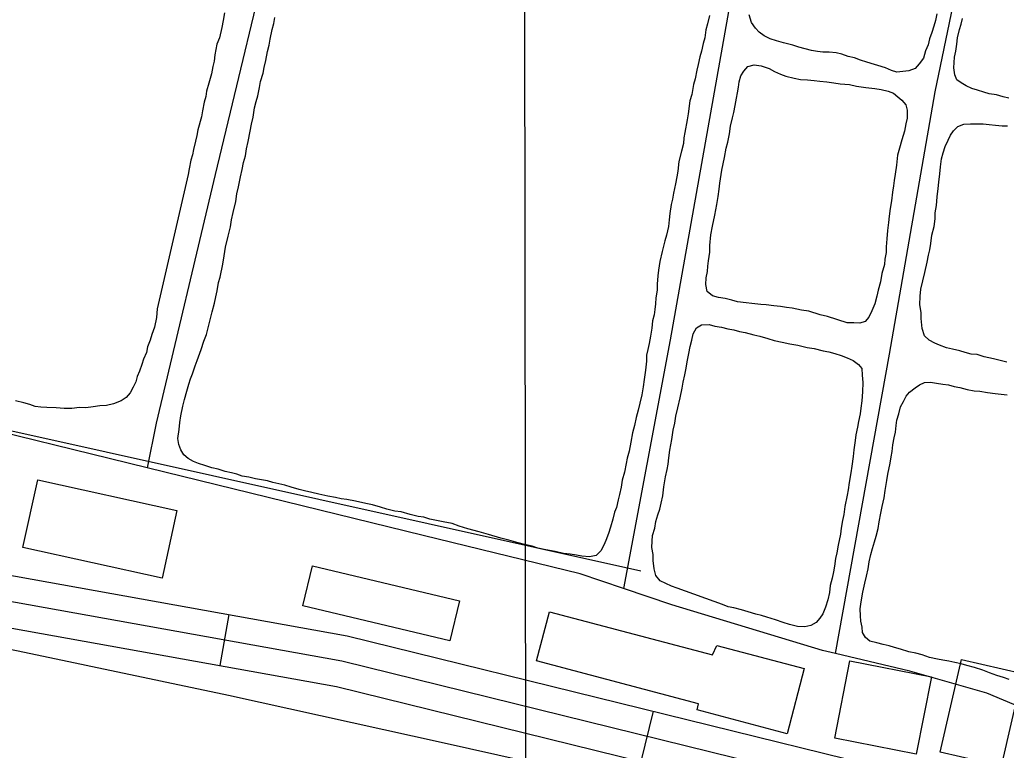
# Model space of a CAD drawing. Extents: x 3297735 to 3335592, y 670436 to 695807.
# Drawn here: x 3327849 to 3328417, y 679485 to 679906 of the extents above; entities that cross this region are included whole.
import ezdxf

# ---------------------------------------------------------------- set-up
doc = ezdxf.new("R2010")
doc.units = 0
for name, color, linetype in [('V-BLDG-OTLN', 7, 'Continuous'), ('V-DTCH-CNTR', 7, 'Continuous'), ('V-GRID-MAJR', 7, 'Continuous'), ('V-ROAD-CNTR', 7, 'Continuous'), ('V-TOPO-SHOR', 7, 'Continuous')]:
    doc.layers.add(name, color=color, linetype=linetype)

msp = doc.modelspace()

# ---------------------------------------------------------------- linework, layer by layer
at = {"layer": 'V-BLDG-OTLN'}
for points in [[(3327930.54, 679584.23), (3327850.34, 679601.95), (3327858.98, 679641.06), (3327939.18, 679623.34)], [(3328017.34, 679591.49), (3328102.02, 679571.25), (3328096.5, 679548.17), (3328011.82, 679568.41)], [(3328250.53, 679545.47), (3328300.89, 679532.19), (3328290.96, 679494.56), (3328239.04, 679508.27), (3328239.97, 679511.78), (3328146.43, 679536.57), (3328153.96, 679564.97), (3328247.88, 679540.08)], [(3328318.42, 679492.04), (3328327.24, 679536.64), (3328374.28, 679527.33), (3328365.46, 679482.74)], [(3328379.29, 679483.97), (3328391.52, 679537.37), (3328426.74, 679529.3), (3328414.51, 679475.91)]]:
    msp.add_lwpolyline(points, close=True, dxfattribs=at)
at = {"layer": 'V-DTCH-CNTR'}
for points in [[(3328031.77, 680098.89), (3327997.99, 679969.99), (3327961.26, 679817.15), (3327927.25, 679673.69), (3327921.94, 679647.93)], [(3328279.21, 680041.53), (3328260.26, 679928.69), (3328223.52, 679721.84), (3328196.69, 679578.31)], [(3328318.96, 679540.84), (3328350, 679713.49), (3328376.42, 679864.78), (3328407.38, 680014.11)], [(3328531.17, 679989.11), (3328504.68, 679833.54), (3328474.95, 679636.01), (3328453.53, 679516.33), (3328450.48, 679499.25), (3328406.2, 679517.96), (3328361.83, 679530.67), (3328318.96, 679540.84), (3328311.45, 679542.62), (3328224.44, 679568.87), (3328196.69, 679578.31), (3328171.59, 679586.86), (3328081.08, 679608.87), (3327921.94, 679647.93), (3327804.44, 679676.73), (3327688.31, 679704.3), (3327672.1, 679708.14), (3327560.22, 679734.63), (3327513.25, 679745.67), (3327512.52, 679753.4), (3327512.09, 679779.97), (3327516.27, 679827.05), (3327522.55, 679895.46)]]:
    msp.add_lwpolyline(points, dxfattribs=at)
at = {"layer": 'V-GRID-MAJR'}
msp.add_lwpolyline([(3328121.07, 694023.27), (3328122.89, 692632.08), (3328125.9, 690334.05), (3328128.83, 688099.31), (3328131.92, 685737.53), (3328135.34, 683120.41), (3328137.81, 681237.44), (3328140.36, 679290.09), (3328142.45, 677694.16), (3328144.62, 676034.32), (3328144.87, 675838.71)], dxfattribs=at)
at = {"layer": 'V-ROAD-CNTR'}
for p, q in [((3327969.15, 679563.38), (3327963.84, 679533.85)), ((3328213.73, 679507.63), (3328206.55, 679478.5))]:
    msp.add_line(p, q, dxfattribs=at)
for points in [[(3328896.05, 679902.74), (3328795.37, 679593.8), (3328746.62, 679412.48), (3328728.21, 679397.14), (3328701.59, 679382.4), (3328678.8, 679378.94), (3328650.75, 679384.65), (3328498.98, 679422.53), (3328374.04, 679452.67), (3328034.23, 679536.43), (3327733.58, 679590.52), (3327588.2, 679630.26), (3327573.17, 679638.67), (3327557.84, 679655.96), (3327546.92, 679670.14), (3327530.91, 679700.35), (3327520.16, 679721.39), (3327512.72, 679735.94), (3327511.67, 679766.17)], [(3327536.59, 679722.19), (3327544.22, 679707.28), (3327559.58, 679678.28), (3327569.41, 679665.52), (3327582.71, 679650.52), (3327593.92, 679644.25), (3327736.89, 679605.17), (3328037.35, 679551.11), (3328377.59, 679467.24), (3328502.56, 679437.1), (3328654.07, 679399.28), (3328679.18, 679394.17), (3328696.67, 679396.83), (3328719.7, 679409.58), (3328733.37, 679420.97), (3328780.99, 679598.08), (3328879.92, 679901.67)], [(3327506.94, 679714.3), (3327517.61, 679693.43), (3327534.26, 679661.99), (3327546.27, 679646.4), (3327563.63, 679626.82), (3327582.47, 679616.28), (3327730.27, 679575.88), (3328031.1, 679521.75), (3328370.48, 679438.1), (3328495.41, 679407.96), (3328647.44, 679370.01), (3328678.42, 679363.71), (3328706.5, 679367.98), (3328736.72, 679384.71), (3328759.88, 679404), (3328809.76, 679589.53), (3328909.86, 679896.69)], [(3328206.69, 679588.31), (3327528.47, 679739.37)]]:
    msp.add_lwpolyline(points, dxfattribs=at)
at = {"layer": 'V-TOPO-SHOR'}
for points in [[(3327966.54, 679910.49), (3327965.9, 679905.93), (3327964.98, 679901.95), (3327963.74, 679895.96)], [(3327940.76, 679674.04), (3327941.4, 679678.03), (3327942.63, 679683.44), (3327943.55, 679687.43), (3327944.77, 679692.27), (3327945.98, 679696.25), (3327946.88, 679699.37), (3327948.07, 679702.21), (3327949.57, 679706.76), (3327950.77, 679709.88), (3327953.15, 679716.13), (3327954.66, 679720.96), (3327956.15, 679724.94), (3327957.97, 679731.77), (3327959.5, 679738.03), (3327960.72, 679742.87), (3327961.64, 679746.57), (3327962.26, 679749.98), (3327963.2, 679754.83), (3327964.11, 679757.96), (3327965.65, 679765.36), (3327966.3, 679770.21), (3327967.24, 679775.34), (3327968.77, 679781.6), (3327970, 679787.01), (3327970.63, 679791), (3327971.56, 679795.27), (3327973.09, 679801.53), (3327973.73, 679806.09), (3327974.65, 679810.08), (3327975.89, 679815.77), (3327976.81, 679820.04), (3327977.45, 679824.03), (3327978.66, 679828.01), (3327979.29, 679832), (3327980.21, 679836.27), (3327981.45, 679842.25), (3327982.09, 679846.24), (3327983.01, 679850.23), (3327983.95, 679855.64), (3327984.87, 679859.34), (3327985.78, 679862.47), (3327986.71, 679867.31), (3327987.34, 679870.73), (3327988.84, 679875.57), (3327989.47, 679878.98), (3327990.39, 679882.97), (3327991.33, 679888.1), (3327992.25, 679891.8), (3327992.87, 679895.21), (3327994.1, 679900.91), (3327995.02, 679904.32), (3327995.64, 679907.74)], [(3328246.24, 679908.88), (3328245.02, 679904.04), (3328244.11, 679900.63), (3328243.46, 679896.06), (3328242.55, 679892.65), (3328241.62, 679888.38), (3328240.71, 679884.96), (3328239.79, 679880.7), (3328238.88, 679877.28), (3328237.94, 679872.44), (3328237.03, 679869.02), (3328236.08, 679863.33), (3328234.88, 679859.63), (3328233.9, 679852.21), (3328233.28, 679848.8), (3328232.02, 679841.39), (3328231.39, 679838.26), (3328231.34, 679835.11), (3328230.13, 679830.56), (3328228.6, 679824.59), (3328227.95, 679819.17), (3328227.32, 679815.75), (3328226.68, 679811.76), (3328225.46, 679806.35), (3328224.83, 679802.93), (3328224.21, 679799.8), (3328223.27, 679794.67), (3328222.92, 679790.96), (3328222.58, 679787.25), (3328221.35, 679782.13), (3328220.45, 679779), (3328218.92, 679772.74), (3328217.68, 679767.05), (3328216.75, 679761.92), (3328216.41, 679758.78)], [(3328336.95, 679882), (3328333.26, 679883.2), (3328329.85, 679884.4), (3328326.15, 679885.31), (3328322.45, 679886.52), (3328319.33, 679887.42), (3328315.33, 679887.77), (3328311.62, 679887.83), (3328308.48, 679888.17), (3328305.06, 679888.8), (3328301.36, 679889.71), (3328297.66, 679890.63), (3328294.25, 679891.82), (3328288.84, 679893.05), (3328284.86, 679894.26), (3328281.17, 679895.46), (3328277.77, 679897.23), (3328274.94, 679899.27), (3328272.69, 679901.6), (3328270.46, 679904.78), (3328269.1, 679909.37)], [(3328377.4, 679909.92), (3328376.48, 679905.94), (3328375.57, 679902.81)], [(3328418.91, 679861.26), (3328415.49, 679861.88), (3328411.79, 679863.09), (3328407.52, 679863.72), (3328404.39, 679864.63), (3328400.69, 679865.84), (3328397.57, 679866.74), (3328394.16, 679868.23), (3328391.33, 679869.99), (3328388.79, 679871.74), (3328387.69, 679874.61), (3328387.19, 679878.62), (3328387.24, 679881.77), (3328387.57, 679884.9), (3328388.2, 679888.32), (3328388.83, 679892.31), (3328389.18, 679896.02), (3328390.4, 679900.86), (3328391.3, 679903.99), (3328392.21, 679907.11)], [(3328375.57, 679902.81), (3328374.37, 679899.11), (3328373.17, 679895.42), (3328372.26, 679892.01), (3328370.77, 679888.6), (3328369.56, 679884.33), (3328367.22, 679880.94), (3328364.9, 679878.41), (3328361.16, 679877.04), (3328357.72, 679876.52), (3328354.29, 679876.29), (3328351.16, 679877.2), (3328347.76, 679878.68), (3328336.95, 679882)], [(3327963.74, 679895.96), (3327962.25, 679892.27), (3327961.01, 679886.29), (3327960.67, 679882.58), (3327959.76, 679879.46), (3327959.12, 679875.18), (3327957.61, 679869.78), (3327956.11, 679865.23), (3327955.77, 679862.09), (3327954.86, 679858.96), (3327953.92, 679853.83), (3327953.3, 679850.42), (3327951.18, 679843.02), (3327950.55, 679839.6), (3327949.93, 679836.47), (3327948.71, 679831.63), (3327948.09, 679828.5), (3327947.18, 679825.37), (3327946.25, 679820.53), (3327945.62, 679817.11), (3327927.75, 679739.62)], [(3328314.32, 679735.21), (3328310.05, 679736.14), (3328303.51, 679738.24), (3328299.23, 679738.88), (3328293.83, 679740.11), (3328290.69, 679740.45), (3328287.27, 679741.08), (3328283.27, 679741.43), (3328279, 679742.07), (3328275.86, 679742.11), (3328270.72, 679742.77), (3328267.3, 679743.11), (3328262.45, 679743.76), (3328259.04, 679744.67), (3328255.34, 679745.59), (3328251.35, 679746.22), (3328247.94, 679747.13), (3328244.83, 679749.75), (3328244.04, 679753.77), (3328244.39, 679757.47), (3328245.02, 679761.18), (3328245.36, 679764.32), (3328245.69, 679767.45), (3328246.34, 679772.3), (3328246.4, 679776.3), (3328247.07, 679782.29), (3328248.01, 679787.42), (3328249.25, 679793.68), (3328250.5, 679799.95), (3328251.14, 679804.51), (3328251.78, 679808.79), (3328252.12, 679812.21), (3328253.38, 679819.62), (3328254.93, 679827.02), (3328255.87, 679832.44), (3328256.79, 679835.85), (3328257.72, 679840.69), (3328258.36, 679844.97), (3328259.58, 679849.81), (3328260.2, 679852.94), (3328261.12, 679856.92), (3328261.76, 679861.2), (3328262.38, 679864.33), (3328263, 679867.47), (3328263.34, 679870.6), (3328264.25, 679874.02), (3328266.01, 679876.85), (3328268.34, 679879.38), (3328272.07, 679880.46), (3328276.06, 679879.83), (3328280.61, 679878.33), (3328283.72, 679876.56), (3328287.13, 679875.08), (3328290.25, 679873.89), (3328295.09, 679872.67), (3328298.79, 679872.04), (3328302.79, 679871.69), (3328306.5, 679871.34), (3328309.92, 679871), (3328313.91, 679870.65), (3328317.9, 679870.02), (3328321.61, 679869.39), (3328327.03, 679869.01), (3328331.02, 679868.09), (3328336.43, 679867.43), (3328341.57, 679866.78), (3328345.27, 679866.15), (3328349.26, 679865.23), (3328352.38, 679864.04), (3328354.92, 679862), (3328357.17, 679859.96), (3328359.42, 679857.35), (3328360.22, 679854.2), (3328360.15, 679849.63), (3328359.53, 679846.49), (3328358.6, 679842.22), (3328357.09, 679837.1), (3328355.87, 679832.27), (3328354.67, 679828.29), (3328354, 679822.58), (3328353.35, 679817.45), (3328352.72, 679813.74), (3328352.38, 679810.61), (3328351.75, 679806.9), (3328351.1, 679802.06), (3328350.46, 679797.49), (3328349.82, 679793.22), (3328349.47, 679789.51), (3328348.83, 679784.95), (3328348.47, 679780.1), (3328348.11, 679775.53), (3328348.05, 679772.1), (3328347.42, 679768.4), (3328347.09, 679765.26), (3328345.58, 679760.14), (3328344.93, 679755.3), (3328343.42, 679750.46), (3328342.79, 679747.04), (3328341.58, 679742.49), (3328339.8, 679738.52), (3328338.03, 679734.83)], [(3328417.62, 679708.99), (3328413.92, 679709.91), (3328409.93, 679710.83), (3328404.52, 679712.06), (3328400.54, 679713.27), (3328397.12, 679713.6), (3328393.71, 679714.52), (3328390.58, 679715.42), (3328386.31, 679716.35), (3328382.89, 679717.26), (3328378.92, 679718.75), (3328376.08, 679719.94), (3328372.96, 679721.7), (3328370.14, 679724.04), (3328368.78, 679728.34), (3328368.3, 679734.06), (3328368.36, 679737.49), (3328367.57, 679742.08), (3328367.65, 679746.93), (3328368, 679750.93), (3328369.22, 679755.77), (3328370.44, 679760.6), (3328371.68, 679766.58), (3328372.6, 679770.57), (3328373.22, 679773.7), (3328373.85, 679777.41), (3328374.5, 679782.25), (3328375.72, 679787.09), (3328376.37, 679791.65), (3328376.42, 679795.08), (3328377.06, 679799.35), (3328377.43, 679804.21), (3328378.07, 679809.05), (3328378.42, 679812.76), (3328379.07, 679817.61), (3328379.42, 679821.6), (3328380.06, 679826.17), (3328380.97, 679829.58), (3328382.17, 679833.27), (3328383.95, 679836.96), (3328385.14, 679839.8), (3328386.89, 679842.34), (3328389.5, 679844.87), (3328392.95, 679846.24), (3328396.67, 679846.47), (3328400.1, 679846.42), (3328404.1, 679846.35), (3328407.52, 679846.01), (3328411.23, 679845.67), (3328414.94, 679845.32), (3328418.08, 679845.27)], [(3328216.41, 679758.78), (3328216.04, 679753.93), (3328215.99, 679750.5), (3328215.35, 679745.94), (3328215.01, 679742.52), (3328214.67, 679739.38), (3328214.33, 679736.24), (3328213.42, 679732.83), (3328213.07, 679728.55), (3328212.14, 679723.99), (3328211.5, 679719.72), (3328210.59, 679716.3), (3328209.96, 679712.88), (3328209.91, 679709.45), (3328209.25, 679704.32), (3328208.59, 679698.9), (3328207.96, 679694.63), (3328207.31, 679690.07), (3328206.09, 679685.23), (3328205.17, 679681.24), (3328203.96, 679676.98), (3328203.03, 679672.42), (3328201.82, 679668.15), (3328200.87, 679662.74), (3328199.93, 679657.61), (3328198.73, 679653.63), (3328198.11, 679650.5), (3328197.17, 679645.37), (3328195.95, 679640.82), (3328195.32, 679636.83), (3328194.39, 679632.56), (3328193.48, 679629.43), (3328192.56, 679625.16), (3328191.37, 679622.32), (3328190.45, 679618.34), (3328189.23, 679613.78), (3328188.03, 679610.09), (3328186.54, 679606.11), (3328185.35, 679603.28), (3328183.59, 679600.16), (3328180.97, 679597.34), (3328176.96, 679596.55), (3328172.68, 679596.91), (3328169.54, 679597.53), (3328165.84, 679598.16), (3328162.13, 679598.5), (3328157.29, 679599.72), (3328151.88, 679600.67), (3328147.32, 679601.6), (3328143.91, 679602.79), (3328139.64, 679603.72), (3328135.94, 679604.64), (3328130.54, 679606.15), (3328125.99, 679607.37), (3328118.88, 679609.48), (3328113.47, 679610.99), (3328106.93, 679612.81), (3328101.81, 679614.32), (3328097.83, 679615.82), (3328092.71, 679616.76), (3328085.02, 679618.31), (3328081.61, 679619.5), (3328078.19, 679619.84), (3328073.63, 679621.06), (3328068.52, 679622.57), (3328064.81, 679622.92), (3328060.25, 679624.13), (3328056.56, 679625.33), (3328052.01, 679626.55), (3328048.02, 679627.47), (3328042.04, 679628.71), (3328037.2, 679629.64), (3328033.77, 679629.98), (3328030.65, 679630.89), (3328026.08, 679631.54), (3328020.96, 679632.76), (3328016.98, 679633.68), (3328012.71, 679634.6), (3328009.58, 679635.51), (3328005.02, 679636.73), (3328001.33, 679637.93), (3327994.5, 679639.47), (3327991.37, 679640.38), (3327984.53, 679641.63), (3327980.54, 679642.55), (3327976.84, 679643.18), (3327973.72, 679644.37), (3327970.59, 679644.99), (3327966.89, 679645.91), (3327962.9, 679647.12), (3327959.21, 679648.03), (3327955.22, 679649.24), (3327951.53, 679650.44), (3327948.69, 679651.63), (3327945.58, 679653.39), (3327943.04, 679655.44), (3327941.37, 679658.32), (3327940.27, 679661.48), (3327939.76, 679664.92), (3327940.41, 679670.05), (3327940.76, 679674.04)], [(3327927.75, 679739.62), (3327927.39, 679734.77), (3327926.16, 679729.08), (3327924.66, 679724.82), (3327923.75, 679721.69), (3327922.26, 679717.71), (3327921.64, 679714.58), (3327919.86, 679710.61), (3327918.95, 679707.48), (3327917.47, 679703.79), (3327916.27, 679700.66), (3327915.37, 679697.53), (3327913.89, 679694.42), (3327912.12, 679691.3), (3327909.85, 679688.54), (3327906.96, 679686.58), (3327902.65, 679684.94), (3327898.63, 679683.86), (3327894.63, 679683.64), (3327890.91, 679683.13), (3327886.61, 679682.62), (3327882.9, 679682.68), (3327878.61, 679682.18), (3327874.04, 679682.25), (3327869.47, 679682.61), (3327864.04, 679682.7), (3327860.62, 679683.04), (3327857.48, 679683.37), (3327854.36, 679684.57), (3327850.94, 679685.48), (3327846.11, 679686.7)], [(3328338.03, 679734.83), (3328335.99, 679732.3), (3328332.83, 679731.49), (3328329.4, 679731.54), (3328325.69, 679731.6), (3328314.32, 679735.21)], [(3328227.53, 679578.6), (3328224.41, 679579.79), (3328221, 679581.28), (3328217.88, 679582.75), (3328215.36, 679585.94), (3328214.27, 679589.67), (3328213.78, 679594.53), (3328213.84, 679597.96), (3328213.04, 679601.97), (3328213.1, 679605.69), (3328213.44, 679608.83), (3328214.65, 679613.09), (3328215.29, 679617.08), (3328216.49, 679620.78), (3328217.69, 679624.19), (3328218.31, 679627.6), (3328219.24, 679631.88), (3328219.89, 679637.01), (3328220.84, 679642.71), (3328221.77, 679646.98), (3328222.39, 679650.11), (3328222.73, 679653.82), (3328223.37, 679658.1), (3328224.61, 679664.36), (3328225.27, 679669.78), (3328226.19, 679673.77), (3328226.83, 679677.75), (3328228.05, 679682.59), (3328229.28, 679688.29), (3328230.52, 679693.98), (3328231.14, 679697.4), (3328232.07, 679701.67), (3328232.7, 679705.38), (3328233.33, 679709.08), (3328234.26, 679713.92), (3328235.18, 679717.91), (3328236.1, 679721.61), (3328236.73, 679725.31), (3328238.79, 679728.71), (3328241.67, 679730.38), (3328245.96, 679730.59), (3328249.37, 679729.68), (3328253.08, 679729.05), (3328256.78, 679728.13), (3328260.2, 679727.51), (3328263.61, 679726.59), (3328266.74, 679725.97), (3328271.87, 679724.75), (3328275.28, 679723.84), (3328279.83, 679722.62), (3328283.53, 679721.42), (3328288.08, 679720.49), (3328292.64, 679719.56), (3328297.2, 679718.63), (3328302.6, 679717.4), (3328306.6, 679716.77), (3328311.72, 679715.54), (3328315.14, 679714.92), (3328318.55, 679714), (3328322.25, 679712.8), (3328325.65, 679711.32), (3328329.06, 679709.83), (3328332.16, 679707.5), (3328334.12, 679705.18), (3328334.35, 679701.46), (3328334.57, 679697.18), (3328334.48, 679691.75), (3328334.11, 679686.61), (3328333.48, 679682.34), (3328333.14, 679679.2), (3328332.21, 679674.64), (3328331.59, 679671.51), (3328330.66, 679666.95), (3328330.32, 679663.81), (3328329.38, 679658.4), (3328329.03, 679654.41), (3328328.37, 679648.99), (3328327.73, 679645), (3328326.79, 679639.58), (3328326.15, 679635.31), (3328325.53, 679632.18), (3328324.28, 679625.62), (3328323.64, 679621.06), (3328323.01, 679617.64), (3328322.08, 679613.09), (3328321.74, 679609.67), (3328320.5, 679603.4), (3328319.57, 679598.84), (3328318.95, 679595.71), (3328318.3, 679591.15), (3328317.68, 679588.02), (3328317.05, 679584.31), (3328315.84, 679580.04), (3328315.49, 679576.05), (3328314.56, 679571.78), (3328313.07, 679567.52), (3328311.58, 679563.83), (3328309.83, 679561.28), (3328307.78, 679558.74), (3328304.61, 679557.08), (3328301.17, 679556.28)], [(3328418.98, 679525.82), (3328415.85, 679527.02), (3328411.87, 679528.22), (3328407.61, 679529.72), (3328403.92, 679531.21), (3328399.08, 679532.71), (3328394.53, 679533.93), (3328391.4, 679534.83), (3328387.7, 679535.75), (3328384.29, 679536.38), (3328380.87, 679537), (3328377.73, 679537.62), (3328373.18, 679538.56), (3328368.91, 679540.05), (3328365.21, 679540.97), (3328361.23, 679541.89), (3328356.4, 679543.4), (3328352.98, 679544.31), (3328349.85, 679545.21), (3328346.44, 679546.12), (3328342.74, 679547.04), (3328338.75, 679547.96), (3328336.21, 679550), (3328334.55, 679552.89), (3328334.31, 679556.03), (3328333.51, 679559.47), (3328333.27, 679562.62), (3328333.05, 679566.63), (3328333.69, 679570.61), (3328334.64, 679576.32), (3328335.86, 679581.44), (3328336.78, 679585.42), (3328337.71, 679589.7), (3328338.34, 679593.68), (3328339.27, 679597.95), (3328340.18, 679601.37), (3328341.39, 679605.35), (3328342.29, 679608.48), (3328343.51, 679613.03), (3328344.14, 679616.73), (3328345.08, 679621.86), (3328345.71, 679625.57), (3328346.93, 679630.69), (3328347.57, 679634.97), (3328348.52, 679640.67), (3328349.15, 679644.37), (3328350.4, 679650.64), (3328351.03, 679654.34), (3328351.65, 679657.47), (3328352, 679661.18), (3328352.63, 679665.17), (3328353.54, 679668.59), (3328353.89, 679672.3), (3328354.22, 679675.43), (3328355.42, 679679.13), (3328356.35, 679683.11), (3328358.11, 679686.23), (3328359.59, 679689.35), (3328361.62, 679691.6), (3328364.81, 679694.12), (3328367.4, 679695.79), (3328370.28, 679697.18), (3328373.72, 679697.41), (3328377.13, 679696.78), (3328380.84, 679696.15), (3328383.98, 679695.81), (3328387.39, 679694.9), (3328390.52, 679694.28), (3328394.79, 679693.07), (3328398.78, 679692.44), (3328402.2, 679692.09), (3328406.48, 679691.45), (3328411.04, 679690.81), (3328414.46, 679690.47), (3328417.89, 679690.13)], [(3328301.17, 679556.28), (3328296.89, 679556.35), (3328292.34, 679557.56), (3328288.64, 679558.76), (3328284.38, 679560.26), (3328279.26, 679561.77), (3328276.13, 679562.68), (3328273, 679563.59), (3328268.45, 679564.8), (3328264.76, 679566), (3328260.2, 679567.22), (3328257.07, 679567.84), (3328253.66, 679569.04), (3328227.53, 679578.6)], [(3328199.04, 679465.47), (3328093.27, 679489.22), (3327968.93, 679516.64), (3327847.52, 679542.23), (3327725.49, 679566.95), (3327699.28, 679573.41)]]:
    msp.add_lwpolyline(points, dxfattribs=at)

doc.saveas('drawing.dxf')
